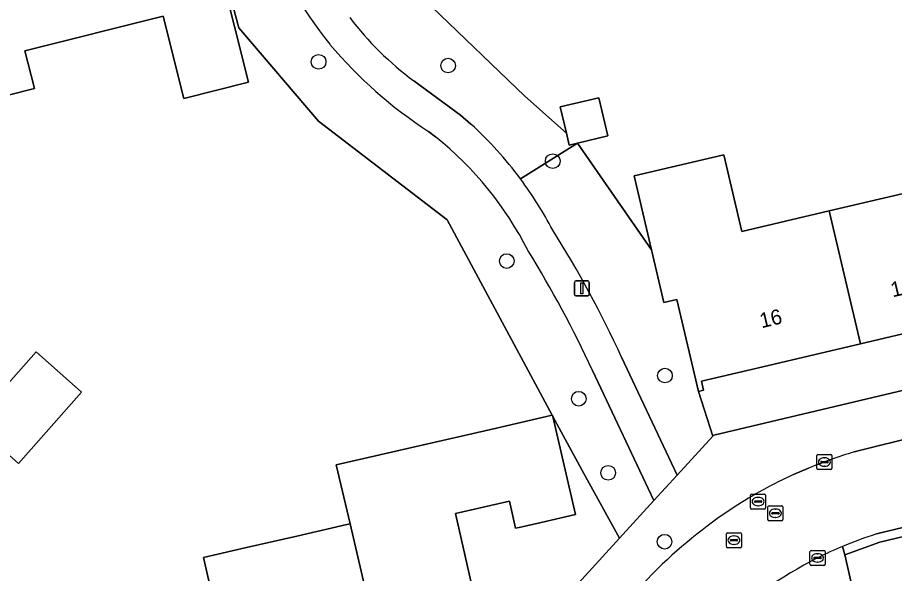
# Model space of a CAD drawing. Extents: x 157648 to 158502, y 379212 to 380938.
# Drawn here: x 158162.9 to 158221.4, y 380582.7 to 380619.8 of the extents above; entities that cross this region are included whole.
import ezdxf

# ---------------------------------------------------------------- set-up
doc = ezdxf.new("R2010")
doc.units = 0
for name, color, linetype in [('IMGEO_Boom', 7, 'Continuous'), ('IMGEO_Erf', 7, 'Continuous'), ('IMGEO_Groenvoorziening', 7, 'Continuous'), ('IMGEO_Kolk', 7, 'Continuous'), ('IMGEO_Lichtmast', 7, 'Continuous'), ('IMGEO_Pand', 7, 'Continuous'), ('IMGEO_Pand_nummerreeks', 7, 'Continuous'), ('IMGEO_Rijbaan_lokaal_open', 7, 'Continuous'), ('IMGEO_Rioolput', 7, 'Continuous'), ('IMGEO_Voetpad_open', 7, 'Continuous')]:
    doc.layers.add(name, color=color, linetype=linetype)

msp = doc.modelspace()

# ---------------------------------------------------------------- linework, layer by layer
at = {"layer": 'IMGEO_Boom'}
for centre in [(158182.989, 380616.801), (158191.622, 380616.551), (158198.599, 380610.177), (158195.536, 380603.515), (158206.084, 380595.883), (158200.339, 380594.34), (158202.297, 380589.396), (158206.059, 380584.802)]:
    msp.add_circle(centre, 0.489, dxfattribs=at)
at = {"layer": 'IMGEO_Erf'}
for points in [[(158227.242, 380648.21), (158204.018, 380642.406), (158184.083, 380637.656), (158186.183, 380629.278), (158188.029, 380623.826), (158189.114, 380622.065), (158190.528, 380620.47), (158196.742, 380614.5), (158199.512, 380612.036), (158199.098, 380613.803), (158201.685, 380614.41), (158202.283, 380611.858), (158200.255, 380611.383), (158205.189, 380604.257), (158204.032, 380609.197), (158210.023, 380610.601), (158211.222, 380605.485), (158217.033, 380606.855), (158223.998, 380608.497)], [(158175.313, 380583.75), (158178.174, 380584.408), (158181.524, 380585.177), (158184.874, 380585.947), (158185.1, 380585.999), (158184.16, 380589.927), (158189.973, 380591.263), (158194.846, 380592.382), (158198.57, 380593.237), (158191.552, 380606.256), (158182.988, 380612.841), (158177.674, 380619.056), (158174.629, 380630.369), (158173.501, 380635.134), (158163.035, 380632.635), (158157.96, 380631.284)], [(158226.007, 380599.62), (158219.12, 380597.997), (158212.235, 380596.374), (158208.526, 380595.5), (158208.666, 380594.907), (158208.327, 380594.827), (158209.284, 380591.839), (158209.338, 380591.898), (158252.238, 380602.054)], [(158158.961, 380536.699), (158203.054, 380585.037), (158200.671, 380589.34), (158198.612, 380593.159), (158200.115, 380586.615), (158197.821, 380586.087), (158196.369, 380585.754), (158196.124, 380585.698), (158195.708, 380587.511), (158192.11, 380586.684), (158193.149, 380582.163)], [(158160.255, 380564.643), (158164.383, 380565.591), (158166.906, 380566.171), (158167.099, 380566.215), (158165.805, 380571.378), (158172.868, 380573.001), (158172.155, 380576.101), (158174.173, 380576.565), (158175.645, 380576.903), (158175.941, 380576.918), (158175.325, 380579.351), (158176.275, 380579.569), (158175.313, 380583.75)]]:
    msp.add_lwpolyline(points, dxfattribs=at)
for points in [[(158146.901, 380610.717), (158146.374, 380612.813), (158145.155, 380617.662), (158149.148, 380618.666), (158148.978, 380619.343), (158154.76, 380620.796), (158154.953, 380620.028), (158158.512, 380620.922), (158162.069, 380621.816), (158161.239, 380625.118), (158164.433, 380625.921), (158163.967, 380627.777), (158170.562, 380629.433), (158171.525, 380625.603), (158175.502, 380626.603), (158178.306, 380615.45), (158173.99, 380614.366), (158172.61, 380619.855), (158163.399, 380617.54), (158164.032, 380615.022), (158160.231, 380614.067)], [(158162.964, 380590.019), (158159.934, 380592.701), (158164.152, 380597.466), (158167.182, 380594.783)], [(158272.045, 380574.154), (158269.772, 380583.761), (158270.53, 380584.007), (158267.677, 380596.065), (158220.427, 380584.764), (158218.078, 380583.925), (158220.689, 380572.538), (158223.255, 380573.155), (158225.417, 380563.757), (158229.59, 380564.718), (158250.109, 380569.646), (158256.438, 380571.128), (158256.573, 380570.551)]]:
    msp.add_lwpolyline(points, close=True, dxfattribs=at)
at = {"layer": 'IMGEO_Groenvoorziening'}
for points in [[(158196.742, 380614.5), (158190.528, 380620.47), (158189.114, 380622.065), (158188.029, 380623.826), (158186.183, 380629.278), (158184.083, 380637.656), (158179.163, 380636.483), (158180.364, 380630.69)], [(158179.345, 380625.905), (158178.394, 380629.426), (158177.087, 380635.99), (158173.501, 380635.134), (158174.629, 380630.369), (158177.674, 380619.056), (158182.988, 380612.841), (158191.552, 380606.256), (158198.57, 380593.237), (158198.593, 380593.242), (158198.612, 380593.159), (158200.671, 380589.34), (158203.054, 380585.037), (158205.347, 380587.551), (158201.245, 380596.226)], [(158189.33, 380615.535), (158192.459, 380613.238), (158193.147, 380612.645)], [(158196.451, 380608.992), (158200.255, 380611.383), (158199.696, 380611.252), (158199.512, 380612.036), (158196.742, 380614.5)], [(158190.791, 380611.798), (158190.308, 380612.165)], [(158200.255, 380611.383), (158196.451, 380608.992)], [(158203.187, 380597.115), (158206.898, 380589.238), (158209.284, 380591.839), (158208.327, 380594.827), (158206.886, 380600.96), (158206.009, 380600.755), (158205.189, 380604.257), (158200.255, 380611.383)]]:
    msp.add_lwpolyline(points, dxfattribs=at)
for centre, radius, start, end in [((158203.591, 380634.144), 25.608, 198.76723, 219.17638), ((158202.214, 380632.844), 21.578, 217.35064, 233.33795), ((158206.46, 380637.068), 29.683, 220.05432, 237.0326), ((158175.542, 380593.401), 26.082, 36.70996, 47.54634), ((158176.139, 380593.591), 23.37, 26.97163, 51.17354), ((158175.508, 380593.408), 26.105, 27.79455, 36.65303), ((158137.001, 380566.738), 72.824, 24.65384, 32.23464), ((158134.16, 380565.326), 73.859, 24.73125, 31.74923)]:
    msp.add_arc(centre, radius, start, end, dxfattribs=at)
at = {"layer": 'IMGEO_Kolk'}
for p, q in [((158216.218, 380589.69), (158216.218, 380590.542)), ((158216.293, 380590.616), (158217.145, 380590.616)), ((158216.706, 380590.396), (158216.731, 380590.396)), ((158217.219, 380590.542), (158217.219, 380589.69)), ((158216.477, 380590.11), (158216.477, 380590.122)), ((158216.915, 380590.073), (158216.517, 380590.073)), ((158216.52, 380590.159), (158216.918, 380590.159)), ((158216.729, 380589.836), (158216.704, 380589.836)), ((158216.961, 380590.122), (158216.961, 380590.11)), ((158217.145, 380589.616), (158216.293, 380589.616)), ((158215.759, 380583.295), (158215.759, 380584.147)), ((158215.834, 380584.221), (158216.686, 380584.221)), ((158216.247, 380584.001), (158216.272, 380584.001)), ((158216.76, 380584.147), (158216.76, 380583.295)), ((158216.686, 380583.221), (158215.834, 380583.221)), ((158216.018, 380583.715), (158216.018, 380583.727)), ((158216.456, 380583.678), (158216.058, 380583.678)), ((158216.061, 380583.764), (158216.459, 380583.764)), ((158216.27, 380583.441), (158216.245, 380583.441)), ((158216.502, 380583.727), (158216.502, 380583.715))]:
    msp.add_line(p, q, dxfattribs=at)
for points in [[(158216.218, 380589.69), (158216.218, 380590.542)], [(158216.293, 380590.616), (158217.145, 380590.616)], [(158217.219, 380590.542), (158217.219, 380589.69)], [(158217.145, 380589.616), (158216.293, 380589.616)], [(158215.759, 380583.295), (158215.759, 380584.147)], [(158215.834, 380584.221), (158216.686, 380584.221)], [(158216.76, 380584.147), (158216.76, 380583.295)], [(158216.686, 380583.221), (158215.834, 380583.221)]]:
    msp.add_lwpolyline(points, dxfattribs=at)
for centre, radius, start, end in [((158216.295, 380590.54), 0.0765, 91.55205, 178.44795), ((158216.295, 380590.54), 0.0765, 91.55205, 178.44795), ((158217.143, 380590.54), 0.0765, 1.55205, 88.44795), ((158217.143, 380590.54), 0.0765, 1.55205, 88.44795), ((158216.295, 380589.692), 0.0765, 181.55205, 268.44795), ((158216.295, 380589.692), 0.0765, 181.55205, 268.44795), ((158216.517, 380590.119), 0.0403, 85.87752, 175.75265), ((158216.514, 380590.109), 0.0366, 178.93798, 274.71019), ((158216.918, 380590.116), 0.043, 264.86636, 352.45326), ((158216.922, 380590.121), 0.0386, 1.73085, 96.63898), ((158217.143, 380589.692), 0.0765, 271.55205, 358.44795), ((158217.143, 380589.692), 0.0765, 271.55205, 358.44795), ((158215.836, 380584.145), 0.0765, 91.55205, 178.44795), ((158215.836, 380584.145), 0.0765, 91.55205, 178.44795), ((158216.684, 380584.145), 0.0765, 1.55205, 88.44795), ((158216.684, 380584.145), 0.0765, 1.55205, 88.44795), ((158215.836, 380583.297), 0.0765, 181.55205, 268.44795), ((158215.836, 380583.297), 0.0765, 181.55205, 268.44795), ((158216.058, 380583.724), 0.0403, 85.87752, 175.75265), ((158216.055, 380583.714), 0.0366, 178.93798, 274.71019), ((158216.459, 380583.721), 0.043, 264.86636, 352.45326), ((158216.463, 380583.726), 0.0386, 1.73085, 96.63898), ((158216.684, 380583.297), 0.0765, 271.55205, 358.44795), ((158216.684, 380583.297), 0.0765, 271.55205, 358.44795)]:
    msp.add_arc(centre, radius, start, end, dxfattribs=at)
for centre, major_axis, ratio, start_param, end_param in [((158216.705, 380590.116), (-0.387, 0.002), 0.722429, 4.712389, 7.853982), ((158216.73, 380590.116), (-0.39, 0.002), 0.717154, 1.570796, 4.712389), ((158216.246, 380583.721), (-0.387, 0.002), 0.722429, 4.712389, 7.853982), ((158216.271, 380583.721), (-0.39, 0.002), 0.717154, 1.570796, 4.712389)]:
    msp.add_ellipse(centre, major_axis=major_axis, ratio=ratio, start_param=start_param, end_param=end_param, dxfattribs=at)
at = {"layer": 'IMGEO_Lichtmast'}
for p, q in [((158200.044, 380601.296), (158200.044, 380602.096)), ((158200.044, 380602.096), (158200.044, 380601.296)), ((158200.144, 380602.196), (158200.934, 380602.196)), ((158200.934, 380602.196), (158200.144, 380602.196)), ((158201.034, 380602.096), (158201.034, 380601.296)), ((158201.034, 380601.296), (158201.034, 380602.096)), ((158200.934, 380601.196), (158200.144, 380601.196)), ((158200.144, 380601.196), (158200.934, 380601.196))]:
    msp.add_line(p, q, dxfattribs=at)
msp.add_lwpolyline([(158200.464, 380602.071), (158200.614, 380602.071), (158200.614, 380601.321), (158200.464, 380601.321), (158200.464, 380602.071)], dxfattribs=at)
for centre, start, end in [((158200.144, 380602.096), 90, 180), ((158200.144, 380602.096), 90, 180), ((158200.934, 380602.096), 0, 90), ((158200.934, 380602.096), 360, 90), ((158200.144, 380601.296), 180, 270), ((158200.144, 380601.296), 180, 270), ((158200.934, 380601.296), 270, 0), ((158200.934, 380601.296), 270, 0)]:
    msp.add_arc(centre, 0.1, start, end, dxfattribs=at)
at = {"layer": 'IMGEO_Pand'}
for points in [[(158160.231, 380614.067), (158164.032, 380615.022), (158163.399, 380617.54), (158172.61, 380619.855), (158173.99, 380614.366), (158178.306, 380615.45), (158175.502, 380626.603), (158171.525, 380625.603), (158170.562, 380629.433), (158163.967, 380627.777), (158164.433, 380625.921), (158161.239, 380625.118), (158162.069, 380621.816), (158158.512, 380620.922)], [(158227.852, 380608.784), (158226.183, 380615.856), (158222.47, 380614.981), (158223.998, 380608.497), (158217.033, 380606.855), (158219.12, 380597.997), (158226.007, 380599.62), (158225.445, 380602.005), (158224.058, 380607.89)], [(158199.512, 380612.036), (158199.696, 380611.252), (158200.255, 380611.383), (158202.283, 380611.858), (158201.685, 380614.41), (158199.098, 380613.803)], [(158219.12, 380597.997), (158217.033, 380606.855), (158211.222, 380605.485), (158210.023, 380610.601), (158204.032, 380609.197), (158205.189, 380604.257), (158206.009, 380600.755), (158206.886, 380600.96), (158208.327, 380594.827), (158208.666, 380594.907), (158208.526, 380595.5), (158212.235, 380596.374)], [(158159.934, 380592.701), (158162.964, 380590.019), (158167.182, 380594.783), (158164.152, 380597.466)], [(158198.612, 380593.159), (158198.593, 380593.242), (158198.57, 380593.237), (158194.846, 380592.382), (158189.973, 380591.263), (158184.16, 380589.927), (158185.1, 380585.999), (158187.126, 380577.186), (158193.933, 380578.75), (158193.149, 380582.163), (158192.11, 380586.684), (158195.708, 380587.511), (158196.124, 380585.698), (158196.369, 380585.754), (158197.821, 380586.087), (158200.115, 380586.615)], [(158185.1, 380585.999), (158184.874, 380585.947), (158181.524, 380585.177), (158178.174, 380584.408), (158175.313, 380583.75), (158176.275, 380579.569), (158175.325, 380579.351), (158175.941, 380576.918), (158177.519, 380570.052), (158181.391, 380570.941), (158180.315, 380575.621), (158187.126, 380577.186)]]:
    msp.add_lwpolyline(points, close=True, dxfattribs=at)
at = {"layer": 'IMGEO_Rijbaan_lokaal_open'}
for points in [[(158305.522, 380606.327), (158291.809, 380606.12), (158274.446, 380604.09), (158253.309, 380599.03), (158249.634, 380598.178), (158235.01, 380594.753), (158227.647, 380593.019), (158218.704, 380590.793)], [(158220.197, 380585.318), (158233.307, 380588.484), (158239.207, 380589.889), (158251.335, 380592.777), (158255.011, 380593.655), (158271.699, 380597.627)], [(158215.653, 380589.699), (158214.656, 380589.274)], [(158205.278, 380582.686), (158204.43, 380581.784), (158208.577, 380577.884), (158209.549, 380578.944)]]:
    msp.add_lwpolyline(points, dxfattribs=at)
for centre, radius, start, end in [((158229.408, 380556.139), 36.27, 107.16543, 112.28729), ((158226.286, 380563.441), 28.33, 114.23839, 123.36203), ((158228.682, 380559.465), 32.969, 123.03865, 135.22452), ((158227.772, 380561.057), 25.416, 107.34062, 112.79559), ((158228.15, 380560.1), 26.445, 112.74737, 116.71996), ((158228.692, 380559.153), 27.534, 116.84089, 134.04688)]:
    msp.add_arc(centre, radius, start, end, dxfattribs=at)
at = {"layer": 'IMGEO_Rioolput'}
for p, q in [((158211.8, 380587.055), (158211.8, 380587.907)), ((158211.875, 380587.981), (158212.727, 380587.981)), ((158212.801, 380587.907), (158212.801, 380587.055)), ((158212.059, 380587.475), (158212.059, 380587.487)), ((158212.497, 380587.438), (158212.099, 380587.438)), ((158212.102, 380587.524), (158212.5, 380587.524)), ((158212.288, 380587.761), (158212.313, 380587.761)), ((158212.543, 380587.487), (158212.543, 380587.475)), ((158212.727, 380586.981), (158211.875, 380586.981)), ((158212.311, 380587.201), (158212.286, 380587.201)), ((158212.951, 380586.273), (158212.951, 380587.125)), ((158213.026, 380587.199), (158213.878, 380587.199)), ((158213.21, 380586.693), (158213.21, 380586.705)), ((158213.253, 380586.742), (158213.651, 380586.742)), ((158213.439, 380586.979), (158213.464, 380586.979)), ((158213.694, 380586.705), (158213.694, 380586.693)), ((158213.952, 380587.125), (158213.952, 380586.273)), ((158213.878, 380586.199), (158213.026, 380586.199)), ((158213.648, 380586.656), (158213.25, 380586.656)), ((158213.462, 380586.419), (158213.437, 380586.419)), ((158210.185, 380584.478), (158210.185, 380585.33)), ((158210.26, 380585.404), (158211.112, 380585.404)), ((158210.487, 380584.947), (158210.885, 380584.947)), ((158210.673, 380585.184), (158210.698, 380585.184)), ((158211.186, 380585.33), (158211.186, 380584.478)), ((158211.112, 380584.404), (158210.26, 380584.404)), ((158210.444, 380584.898), (158210.444, 380584.91)), ((158210.882, 380584.861), (158210.484, 380584.861)), ((158210.696, 380584.624), (158210.671, 380584.624)), ((158210.928, 380584.91), (158210.928, 380584.898))]:
    msp.add_line(p, q, dxfattribs=at)
for points in [[(158211.8, 380587.055), (158211.8, 380587.907)], [(158211.875, 380587.981), (158212.727, 380587.981)], [(158212.801, 380587.907), (158212.801, 380587.055)], [(158212.727, 380586.981), (158211.875, 380586.981)], [(158212.951, 380586.273), (158212.951, 380587.125)], [(158213.026, 380587.199), (158213.878, 380587.199)], [(158213.952, 380587.125), (158213.952, 380586.273)], [(158213.878, 380586.199), (158213.026, 380586.199)], [(158210.185, 380584.478), (158210.185, 380585.33)], [(158210.26, 380585.404), (158211.112, 380585.404)], [(158211.186, 380585.33), (158211.186, 380584.478)], [(158211.112, 380584.404), (158210.26, 380584.404)]]:
    msp.add_lwpolyline(points, dxfattribs=at)
for centre, radius, start, end in [((158211.877, 380587.905), 0.0765, 91.55205, 178.44795), ((158211.877, 380587.905), 0.0765, 91.55205, 178.44795), ((158212.725, 380587.905), 0.0765, 1.55205, 88.44795), ((158212.725, 380587.905), 0.0765, 1.55205, 88.44795), ((158212.099, 380587.484), 0.0403, 85.87752, 175.75265), ((158212.096, 380587.474), 0.0366, 178.93798, 274.71019), ((158212.5, 380587.481), 0.043, 264.86636, 352.45326), ((158212.504, 380587.486), 0.0386, 1.73085, 96.63898), ((158211.877, 380587.057), 0.0765, 181.55205, 268.44795), ((158211.877, 380587.057), 0.0765, 181.55205, 268.44795), ((158212.725, 380587.057), 0.0765, 271.55205, 358.44795), ((158212.725, 380587.057), 0.0765, 271.55205, 358.44795), ((158213.028, 380587.123), 0.0765, 91.55205, 178.44795), ((158213.028, 380587.123), 0.0765, 91.55205, 178.44795), ((158213.25, 380586.702), 0.0403, 85.87752, 175.75265), ((158213.247, 380586.692), 0.0366, 178.93798, 274.71019), ((158213.651, 380586.699), 0.043, 264.86636, 352.45326), ((158213.655, 380586.704), 0.0386, 1.73085, 96.63898), ((158213.876, 380587.123), 0.0765, 1.55205, 88.44795), ((158213.876, 380587.123), 0.0765, 1.55205, 88.44795), ((158213.028, 380586.275), 0.0765, 181.55205, 268.44795), ((158213.028, 380586.275), 0.0765, 181.55205, 268.44795), ((158213.876, 380586.275), 0.0765, 271.55205, 358.44795), ((158213.876, 380586.275), 0.0765, 271.55205, 358.44795), ((158210.262, 380585.328), 0.0765, 91.55205, 178.44795), ((158210.262, 380585.328), 0.0765, 91.55205, 178.44795), ((158210.484, 380584.907), 0.0403, 85.87752, 175.75265), ((158210.889, 380584.909), 0.0386, 1.73085, 96.63898), ((158211.11, 380585.328), 0.0765, 1.55205, 88.44795), ((158211.11, 380585.328), 0.0765, 1.55205, 88.44795), ((158210.262, 380584.48), 0.0765, 181.55205, 268.44795), ((158210.262, 380584.48), 0.0765, 181.55205, 268.44795), ((158210.481, 380584.897), 0.0366, 178.93798, 274.71019), ((158210.885, 380584.904), 0.043, 264.86636, 352.45326), ((158211.11, 380584.48), 0.0765, 271.55205, 358.44795), ((158211.11, 380584.48), 0.0765, 271.55205, 358.44795)]:
    msp.add_arc(centre, radius, start, end, dxfattribs=at)
for centre, major_axis, ratio, start_param, end_param in [((158212.287, 380587.481), (-0.387, 0.002), 0.722429, 4.712389, 7.853982), ((158212.312, 380587.481), (-0.39, 0.002), 0.717154, 1.570796, 4.712389), ((158213.438, 380586.699), (-0.387, 0.002), 0.722429, 4.712389, 7.853982), ((158213.463, 380586.699), (-0.39, 0.002), 0.717154, 1.570796, 4.712389), ((158210.672, 380584.904), (-0.387, 0.002), 0.722429, 4.712389, 7.853982), ((158210.697, 380584.904), (-0.39, 0.002), 0.717154, 1.570796, 4.712389)]:
    msp.add_ellipse(centre, major_axis=major_axis, ratio=ratio, start_param=start_param, end_param=end_param, dxfattribs=at)
at = {"layer": 'IMGEO_Voetpad_open'}
for points in [[(158193.147, 380612.645), (158192.459, 380613.238), (158189.33, 380615.535)], [(158190.308, 380612.165), (158190.791, 380611.798)], [(158277.661, 380606.606), (158277.805, 380608.138), (158263.48, 380604.733), (158252.238, 380602.054), (158209.338, 380591.898), (158209.284, 380591.839), (158206.898, 380589.238), (158205.347, 380587.551), (158203.054, 380585.037), (158158.961, 380536.699), (158161.006, 380534.247), (158166.087, 380539.848), (158177.834, 380552.801), (158184.482, 380560.078), (158187.705, 380563.61), (158190.145, 380566.306), (158196.246, 380572.942), (158201.362, 380578.522), (158204.43, 380581.784), (158205.278, 380582.686)], [(158218.704, 380590.793), (158227.647, 380593.019), (158235.01, 380594.753), (158249.634, 380598.178), (158253.309, 380599.03), (158274.446, 380604.09)], [(158267.677, 380596.065), (158270.622, 380596.741), (158275.52, 380597.895), (158275.397, 380598.476), (158271.699, 380597.627), (158255.011, 380593.655), (158251.335, 380592.777), (158239.207, 380589.889), (158233.307, 380588.484), (158220.197, 380585.318)], [(158201.245, 380596.226), (158205.347, 380587.551), (158206.898, 380589.238), (158203.187, 380597.115)], [(158217.925, 380584.488), (158218.078, 380583.925), (158220.427, 380584.764), (158267.677, 380596.065)], [(158214.656, 380589.274), (158215.653, 380589.699)], [(158230.238, 380543.354), (158226.289, 380559.958), (158225.417, 380563.757), (158223.255, 380573.155), (158220.689, 380572.538), (158218.078, 380583.925), (158217.925, 380584.488)]]:
    msp.add_lwpolyline(points, dxfattribs=at)
for centre, radius, start, end in [((158203.591, 380634.144), 25.608, 198.76723, 219.17638), ((158202.214, 380632.844), 21.578, 217.35064, 233.33795), ((158206.46, 380637.068), 29.683, 220.05432, 237.0326), ((158175.542, 380593.401), 26.082, 36.70996, 47.54634), ((158176.139, 380593.591), 23.37, 26.97163, 51.17354), ((158175.508, 380593.408), 26.105, 27.79455, 36.65303), ((158137.001, 380566.738), 72.824, 24.65384, 32.23464), ((158134.16, 380565.326), 73.859, 24.73125, 31.74923), ((158229.408, 380556.139), 36.27, 107.16543, 112.28729), ((158226.286, 380563.441), 28.33, 114.23839, 123.36203), ((158228.682, 380559.465), 32.969, 123.03865, 135.22452), ((158227.772, 380561.057), 25.416, 107.34062, 112.79559), ((158228.15, 380560.1), 26.445, 112.74737, 116.71996), ((158228.692, 380559.153), 27.534, 116.84089, 134.04688)]:
    msp.add_arc(centre, radius, start, end, dxfattribs=at)

# ---------------------------------------------------------------- texts
at = {"layer": 'IMGEO_Pand_nummerreeks'}
for s, rotation, p in [('14', 13.26232, (158221.269, 380601.093)), ('16', 13.26132, (158212.529, 380599.033))]:
    msp.add_text(s, height=1, rotation=rotation, dxfattribs=at).set_placement(p)

doc.saveas('drawing.dxf')
